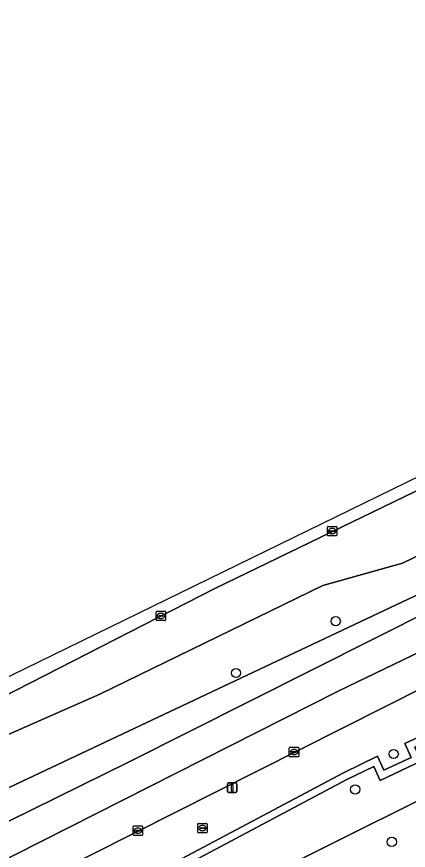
# Model space of a CAD drawing. Extents: x 162879 to 165540, y 384011 to 385181.
# Drawn here: x 164055.7 to 164097.3, y 384883.2 to 384971.8 of the extents above; entities that cross this region are included whole.
import ezdxf

# ---------------------------------------------------------------- set-up
doc = ezdxf.new("R2010")
doc.units = 0
for name, color, linetype in [('IMGEO_Berm_groen', 7, 'Continuous'), ('IMGEO_Boom', 7, 'Continuous'), ('IMGEO_Kolk', 7, 'Continuous'), ('IMGEO_Lichtmast', 7, 'Continuous'), ('IMGEO_Loofbos', 7, 'Continuous'), ('IMGEO_Muur', 7, 'Continuous'), ('IMGEO_Rijbaan_regionaal_gesloten', 7, 'Continuous'), ('IMGEO_Rioolput', 7, 'Continuous')]:
    doc.layers.add(name, color=color, linetype=linetype)

msp = doc.modelspace()

# ---------------------------------------------------------------- linework, layer by layer
at = {"layer": 'IMGEO_Berm_groen'}
for points in [[(164192.181, 384964.916), (164146.558, 384944.405), (164118.056, 384931.016), (164076.715, 384911.005), (164028.426, 384886.323), (164000, 384871.062), (163992.463, 384866.708), (163979.889, 384859.859), (163965.351, 384851.941), (163853.532, 384790.429)], [(163992.862, 384838.663), (164002.673, 384844.106), (164003.031, 384843.382), (164029.317, 384857.211), (164028.566, 384858.623), (164090.38, 384891.428), (164094.002, 384893.195), (164094.686, 384891.713), (164097.59, 384893.077), (164096.894, 384894.556), (164200.456, 384942.424)], [(163871.528, 384785.88), (163986.202, 384849.544), (164000, 384857.205), (164034.372, 384875.786), (164036.883, 384877.143), (164052.195, 384885.028), (164067.558, 384892.574), (164106.58, 384912.17), (164139.838, 384928.005), (164149.304, 384932.387), (164167.623, 384940.868)], [(164175.004, 384936.259), (164153.885, 384926.74), (164144.651, 384922.332), (164120.666, 384911.245), (164099.056, 384900.61), (164050.321, 384876.053), (164000, 384849.214), (163989.862, 384843.563), (163852.299, 384766.881)]]:
    msp.add_lwpolyline(points, dxfattribs=at)
msp.add_lwpolyline([(164032.217, 384879.224), (164014.851, 384870.509), (164000.823, 384865.023), (164000, 384866.661), (163999.359, 384867.935), (164000, 384868.261), (164031.141, 384884.054), (164051.674, 384894.17), (164064.505, 384899.777), (164088.191, 384911.335), (164096.663, 384913.702), (164127.582, 384928.701), (164147.03, 384936.344), (164147.757, 384935.078), (164145.154, 384932.484)], close=True, dxfattribs=at)
at = {"layer": 'IMGEO_Boom'}
for centre in [(164089.567, 384907.542), (164078.97, 384902.036), (164095.728, 384893.426), (164091.626, 384889.665), (164095.52, 384884.092)]:
    msp.add_circle(centre, 0.489, dxfattribs=at)
at = {"layer": 'IMGEO_Kolk'}
for p, q in [((164088.681, 384916.686), (164088.681, 384917.538)), ((164088.756, 384917.612), (164089.608, 384917.612)), ((164088.94, 384917.106), (164088.94, 384917.118)), ((164088.983, 384917.155), (164089.381, 384917.155)), ((164089.169, 384917.392), (164089.194, 384917.392)), ((164089.424, 384917.118), (164089.424, 384917.106)), ((164089.682, 384917.538), (164089.682, 384916.686)), ((164089.608, 384916.612), (164088.756, 384916.612)), ((164089.378, 384917.069), (164088.98, 384917.069)), ((164089.192, 384916.832), (164089.167, 384916.832)), ((164070.49, 384907.675), (164070.49, 384908.527)), ((164070.565, 384908.601), (164071.417, 384908.601)), ((164070.978, 384908.381), (164071.003, 384908.381)), ((164071.491, 384908.527), (164071.491, 384907.675)), ((164071.417, 384907.601), (164070.565, 384907.601)), ((164070.749, 384908.095), (164070.749, 384908.107)), ((164071.187, 384908.058), (164070.789, 384908.058)), ((164070.792, 384908.144), (164071.19, 384908.144)), ((164071.001, 384907.821), (164070.976, 384907.821)), ((164071.233, 384908.107), (164071.233, 384908.095)), ((164084.632, 384893.215), (164084.632, 384894.067)), ((164084.707, 384894.141), (164085.559, 384894.141)), ((164085.633, 384894.067), (164085.633, 384893.215)), ((164084.891, 384893.635), (164084.891, 384893.647)), ((164085.329, 384893.598), (164084.931, 384893.598)), ((164084.934, 384893.684), (164085.332, 384893.684)), ((164085.143, 384893.361), (164085.118, 384893.361)), ((164085.12, 384893.921), (164085.145, 384893.921)), ((164085.375, 384893.647), (164085.375, 384893.635)), ((164085.559, 384893.141), (164084.707, 384893.141)), ((164068.034, 384884.86), (164068.034, 384885.712)), ((164068.109, 384885.786), (164068.961, 384885.786)), ((164068.293, 384885.28), (164068.293, 384885.292)), ((164068.731, 384885.243), (164068.333, 384885.243)), ((164068.336, 384885.329), (164068.734, 384885.329)), ((164068.522, 384885.566), (164068.547, 384885.566)), ((164068.777, 384885.292), (164068.777, 384885.28)), ((164069.035, 384885.712), (164069.035, 384884.86)), ((164068.961, 384884.786), (164068.109, 384884.786)), ((164068.545, 384885.006), (164068.52, 384885.006))]:
    msp.add_line(p, q, dxfattribs=at)
for points in [[(164088.681, 384916.686), (164088.681, 384917.538)], [(164088.756, 384917.612), (164089.608, 384917.612)], [(164089.682, 384917.538), (164089.682, 384916.686)], [(164089.608, 384916.612), (164088.756, 384916.612)], [(164070.49, 384907.675), (164070.49, 384908.527)], [(164070.565, 384908.601), (164071.417, 384908.601)], [(164071.491, 384908.527), (164071.491, 384907.675)], [(164071.417, 384907.601), (164070.565, 384907.601)], [(164084.632, 384893.215), (164084.632, 384894.067)], [(164084.707, 384894.141), (164085.559, 384894.141)], [(164085.633, 384894.067), (164085.633, 384893.215)], [(164085.559, 384893.141), (164084.707, 384893.141)], [(164068.034, 384884.86), (164068.034, 384885.712)], [(164068.109, 384885.786), (164068.961, 384885.786)], [(164069.035, 384885.712), (164069.035, 384884.86)], [(164068.961, 384884.786), (164068.109, 384884.786)]]:
    msp.add_lwpolyline(points, dxfattribs=at)
for centre, radius, start, end in [((164088.758, 384917.536), 0.0765, 91.55205, 178.44795), ((164088.758, 384917.536), 0.0765, 91.55205, 178.44795), ((164088.98, 384917.115), 0.0403, 85.87752, 175.75265), ((164088.977, 384917.105), 0.0366, 178.93798, 274.71019), ((164089.381, 384917.112), 0.043, 264.86636, 352.45326), ((164089.385, 384917.117), 0.0386, 1.73085, 96.63898), ((164089.606, 384917.536), 0.0765, 1.55205, 88.44795), ((164089.606, 384917.536), 0.0765, 1.55205, 88.44795), ((164088.758, 384916.688), 0.0765, 181.55205, 268.44795), ((164088.758, 384916.688), 0.0765, 181.55205, 268.44795), ((164089.606, 384916.688), 0.0765, 271.55205, 358.44795), ((164089.606, 384916.688), 0.0765, 271.55205, 358.44795), ((164070.567, 384908.525), 0.0765, 91.55205, 178.44795), ((164070.567, 384908.525), 0.0765, 91.55205, 178.44795), ((164071.415, 384908.525), 0.0765, 1.55205, 88.44795), ((164071.415, 384908.525), 0.0765, 1.55205, 88.44795), ((164070.567, 384907.677), 0.0765, 181.55205, 268.44795), ((164070.567, 384907.677), 0.0765, 181.55205, 268.44795), ((164070.789, 384908.104), 0.0403, 85.87752, 175.75265), ((164070.786, 384908.094), 0.0366, 178.93798, 274.71019), ((164071.19, 384908.101), 0.043, 264.86636, 352.45326), ((164071.194, 384908.106), 0.0386, 1.73085, 96.63898), ((164071.415, 384907.677), 0.0765, 271.55205, 358.44795), ((164071.415, 384907.677), 0.0765, 271.55205, 358.44795), ((164084.709, 384894.065), 0.0765, 91.55205, 178.44795), ((164084.709, 384894.065), 0.0765, 91.55205, 178.44795), ((164085.557, 384894.065), 0.0765, 1.55205, 88.44795), ((164085.557, 384894.065), 0.0765, 1.55205, 88.44795), ((164084.709, 384893.217), 0.0765, 181.55205, 268.44795), ((164084.709, 384893.217), 0.0765, 181.55205, 268.44795), ((164084.931, 384893.644), 0.0403, 85.87752, 175.75265), ((164084.928, 384893.634), 0.0366, 178.93798, 274.71019), ((164085.332, 384893.641), 0.043, 264.86636, 352.45326), ((164085.336, 384893.646), 0.0386, 1.73085, 96.63898), ((164085.557, 384893.217), 0.0765, 271.55205, 358.44795), ((164085.557, 384893.217), 0.0765, 271.55205, 358.44795), ((164068.111, 384885.71), 0.0765, 91.55205, 178.44795), ((164068.111, 384885.71), 0.0765, 91.55205, 178.44795), ((164068.333, 384885.289), 0.0403, 85.87752, 175.75265), ((164068.33, 384885.279), 0.0366, 178.93798, 274.71019), ((164068.734, 384885.286), 0.043, 264.86636, 352.45326), ((164068.738, 384885.291), 0.0386, 1.73085, 96.63898), ((164068.959, 384885.71), 0.0765, 1.55205, 88.44795), ((164068.959, 384885.71), 0.0765, 1.55205, 88.44795), ((164068.111, 384884.862), 0.0765, 181.55205, 268.44795), ((164068.111, 384884.862), 0.0765, 181.55205, 268.44795), ((164068.959, 384884.862), 0.0765, 271.55205, 358.44795), ((164068.959, 384884.862), 0.0765, 271.55205, 358.44795)]:
    msp.add_arc(centre, radius, start, end, dxfattribs=at)
for centre, major_axis, ratio, start_param, end_param in [((164089.168, 384917.112), (-0.387, 0.002), 0.722429, 4.712389, 7.853982), ((164089.193, 384917.112), (-0.39, 0.002), 0.717154, 1.570796, 4.712389), ((164070.977, 384908.101), (-0.387, 0.002), 0.722429, 4.712389, 7.853982), ((164071.002, 384908.101), (-0.39, 0.002), 0.717154, 1.570796, 4.712389), ((164085.119, 384893.641), (-0.387, 0.002), 0.722429, 4.712389, 7.853982), ((164085.144, 384893.641), (-0.39, 0.002), 0.717154, 1.570796, 4.712389), ((164068.521, 384885.286), (-0.387, 0.002), 0.722429, 4.712389, 7.853982), ((164068.546, 384885.286), (-0.39, 0.002), 0.717154, 1.570796, 4.712389)]:
    msp.add_ellipse(centre, major_axis=major_axis, ratio=ratio, start_param=start_param, end_param=end_param, dxfattribs=at)
at = {"layer": 'IMGEO_Lichtmast'}
for p, q in [((164078.067, 384889.454), (164078.067, 384890.254)), ((164078.067, 384890.254), (164078.067, 384889.454)), ((164078.167, 384890.354), (164078.957, 384890.354)), ((164078.957, 384890.354), (164078.167, 384890.354)), ((164079.057, 384890.254), (164079.057, 384889.454)), ((164079.057, 384889.454), (164079.057, 384890.254)), ((164078.957, 384889.354), (164078.167, 384889.354)), ((164078.167, 384889.354), (164078.957, 384889.354))]:
    msp.add_line(p, q, dxfattribs=at)
msp.add_lwpolyline([(164078.487, 384890.229), (164078.637, 384890.229), (164078.637, 384889.479), (164078.487, 384889.479), (164078.487, 384890.229)], dxfattribs=at)
for centre, start, end in [((164078.167, 384890.254), 90, 180), ((164078.167, 384890.254), 90, 180), ((164078.957, 384890.254), 0, 90), ((164078.957, 384890.254), 360, 90), ((164078.167, 384889.454), 180, 270), ((164078.167, 384889.454), 180, 270), ((164078.957, 384889.454), 270, 0), ((164078.957, 384889.454), 270, 0)]:
    msp.add_arc(centre, 0.1, start, end, dxfattribs=at)
at = {"layer": 'IMGEO_Loofbos'}
for points in [[(164032.217, 384879.224), (164145.154, 384932.484), (164147.757, 384935.078), (164147.03, 384936.344), (164127.582, 384928.701), (164096.663, 384913.702), (164088.191, 384911.335), (164064.505, 384899.777), (164051.674, 384894.17), (164031.141, 384884.054), (164000, 384868.261), (163999.359, 384867.935), (164000, 384866.661), (164000.823, 384865.023), (164014.851, 384870.509)], [(164013.856, 384844.891), (164056.21, 384867.499), (164121.511, 384900.024), (164145.911, 384911.473), (164147.204, 384912.079), (164146.429, 384916.559), (164097.974, 384894.163), (164098.667, 384892.689), (164094.293, 384890.633), (164093.613, 384892.104), (164090.747, 384890.706), (164029.662, 384858.288), (164030.414, 384856.873), (164002.673, 384842.278), (164002.323, 384842.986), (163993.285, 384837.971), (163995.186, 384834.864)]]:
    msp.add_lwpolyline(points, close=True, dxfattribs=at)
msp.add_lwpolyline([(164091.251, 384875.139), (164098.553, 384876.402), (164098.373, 384877.436), (164098.341, 384878.25), (164098.384, 384879.08), (164098.929, 384880.445), (164099.482, 384881.718), (164101.49, 384884.105), (164102.795, 384885.116), (164123.688, 384895.522), (164148.087, 384906.97), (164147.204, 384912.079), (164145.911, 384911.473), (164121.511, 384900.024), (164056.21, 384867.499), (164013.856, 384844.891), (163995.186, 384834.864), (163985.446, 384829.54), (163989.11, 384823.838), (164000, 384829.772), (164017.433, 384839.249), (164025.569, 384843.672), (164053.428, 384858.48), (164075.721, 384862.412)], dxfattribs=at)
at = {"layer": 'IMGEO_Muur'}
for points in [[(164200.456, 384942.424), (164096.894, 384894.556), (164097.59, 384893.077), (164094.686, 384891.713), (164094.002, 384893.195), (164090.38, 384891.428), (164028.566, 384858.623), (164029.317, 384857.211), (164003.031, 384843.382), (164002.673, 384844.106), (163992.862, 384838.663), (163904.353, 384789.557)], [(163905.468, 384789.249), (163993.285, 384837.971), (164002.323, 384842.986), (164002.673, 384842.278), (164030.414, 384856.873), (164029.662, 384858.288), (164090.747, 384890.706), (164093.613, 384892.104), (164094.293, 384890.633), (164098.667, 384892.689), (164097.974, 384894.163), (164146.429, 384916.559), (164147.169, 384916.901), (164200.795, 384941.688)]]:
    msp.add_lwpolyline(points, dxfattribs=at)
at = {"layer": 'IMGEO_Rijbaan_regionaal_gesloten'}
msp.add_lwpolyline([(163834.886, 384781.879), (163835.792, 384780.313), (163853.532, 384790.429), (163965.351, 384851.941), (163979.889, 384859.859), (163992.463, 384866.708), (164000, 384871.062), (164028.426, 384886.323), (164076.715, 384911.005), (164118.056, 384931.016), (164146.558, 384944.405), (164192.181, 384964.916), (164201.656, 384969.026), (164204.447, 384970.197), (164203.632, 384971.767), (164196.428, 384968.85), (164173.473, 384959.556), (164139.093, 384942.782), (164031.014, 384890.049)], close=True, dxfattribs=at)
for points in [[(163831.875, 384759.566), (163922.856, 384810.618), (163989.543, 384847.584), (164018.488, 384863.379), (164049.693, 384879.822), (164089.819, 384900.11), (164135.969, 384922.347), (164180.496, 384942.699), (164211.617, 384956.322), (164210.03, 384959.452), (164204.946, 384957.301), (164194.28, 384952.4), (164167.623, 384940.868), (164149.304, 384932.387), (164139.838, 384928.005), (164106.58, 384912.17), (164067.558, 384892.574), (164052.195, 384885.028), (164036.883, 384877.143), (164034.372, 384875.786), (164000, 384857.205), (163986.202, 384849.544), (163871.528, 384785.88)], [(163852.299, 384766.881), (163989.862, 384843.563), (164000, 384849.214), (164050.321, 384876.053), (164099.056, 384900.61), (164120.666, 384911.245), (164144.651, 384922.332), (164153.885, 384926.74), (164175.004, 384936.259), (164201.359, 384947.888), (164213.333, 384952.939), (164211.617, 384956.322), (164180.496, 384942.699), (164135.969, 384922.347), (164089.819, 384900.11), (164049.693, 384879.822), (164018.488, 384863.379), (163989.543, 384847.584), (163922.856, 384810.618), (163831.875, 384759.566)]]:
    msp.add_lwpolyline(points, dxfattribs=at)
at = {"layer": 'IMGEO_Rioolput'}
for p, q in [((164074.899, 384885.132), (164074.899, 384885.984)), ((164074.974, 384886.058), (164075.826, 384886.058)), ((164075.158, 384885.552), (164075.158, 384885.564)), ((164075.596, 384885.515), (164075.198, 384885.515)), ((164075.201, 384885.601), (164075.599, 384885.601)), ((164075.41, 384885.278), (164075.385, 384885.278)), ((164075.387, 384885.838), (164075.412, 384885.838)), ((164075.642, 384885.564), (164075.642, 384885.552)), ((164075.9, 384885.984), (164075.9, 384885.132)), ((164075.826, 384885.058), (164074.974, 384885.058))]:
    msp.add_line(p, q, dxfattribs=at)
for points in [[(164074.899, 384885.132), (164074.899, 384885.984)], [(164074.974, 384886.058), (164075.826, 384886.058)], [(164075.9, 384885.984), (164075.9, 384885.132)], [(164075.826, 384885.058), (164074.974, 384885.058)]]:
    msp.add_lwpolyline(points, dxfattribs=at)
for centre, radius, start, end in [((164074.976, 384885.982), 0.0765, 91.55205, 178.44795), ((164074.976, 384885.982), 0.0765, 91.55205, 178.44795), ((164075.198, 384885.561), 0.0403, 85.87752, 175.75265), ((164075.195, 384885.551), 0.0366, 178.93798, 274.71019), ((164075.599, 384885.558), 0.043, 264.86636, 352.45326), ((164075.603, 384885.563), 0.0386, 1.73085, 96.63898), ((164075.824, 384885.982), 0.0765, 1.55205, 88.44795), ((164075.824, 384885.982), 0.0765, 1.55205, 88.44795), ((164074.976, 384885.134), 0.0765, 181.55205, 268.44795), ((164074.976, 384885.134), 0.0765, 181.55205, 268.44795), ((164075.824, 384885.134), 0.0765, 271.55205, 358.44795), ((164075.824, 384885.134), 0.0765, 271.55205, 358.44795)]:
    msp.add_arc(centre, radius, start, end, dxfattribs=at)
for centre, major_axis, ratio, start_param, end_param in [((164075.386, 384885.558), (-0.387, 0.002), 0.722429, 4.712389, 7.853982), ((164075.411, 384885.558), (-0.39, 0.002), 0.717154, 1.570796, 4.712389)]:
    msp.add_ellipse(centre, major_axis=major_axis, ratio=ratio, start_param=start_param, end_param=end_param, dxfattribs=at)

doc.saveas('drawing.dxf')
